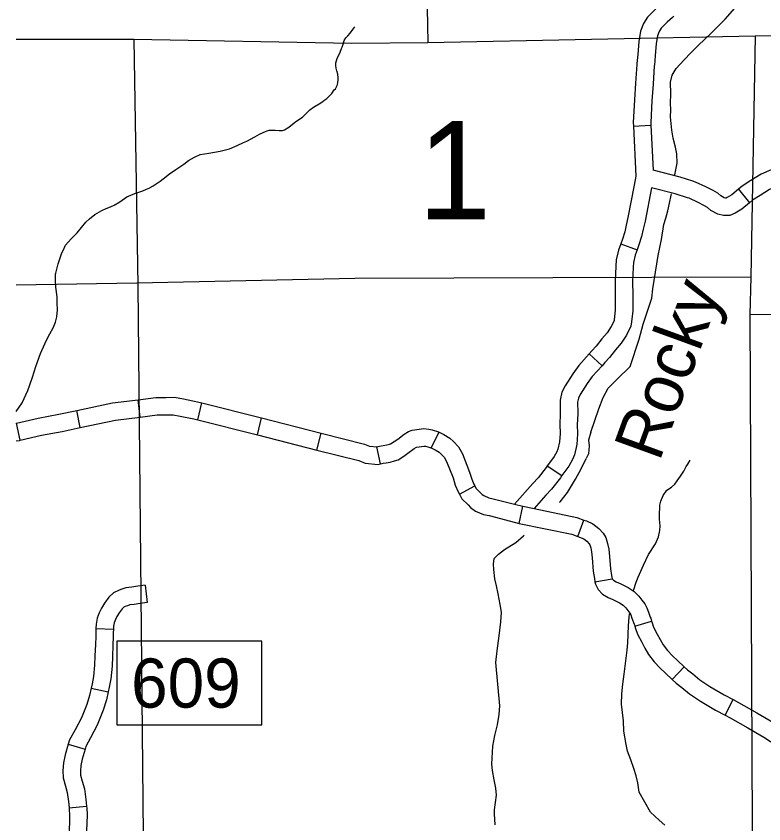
# Model space of a CAD drawing. Extents: x -492261 to -432772, y 1441225 to 1452922.
# Drawn here: x -464427 to -464243.6, y 1451550.2 to 1451748.4 of the extents above; entities that cross this region are included whole.
import ezdxf

# ---------------------------------------------------------------- set-up
doc = ezdxf.new("R2010")
doc.units = 0
doc.layers.add('Default', color=7, linetype='Continuous')

msp = doc.modelspace()

# ---------------------------------------------------------------- linework, layer by layer
at = {"layer": 'Default'}
for p, q in [((-464275.56, 1451721.44), (-464271.28, 1451721.65)), ((-464249.79, 1451705.93), (-464247.06, 1451702.63)), ((-464278.65, 1451692.57), (-464274.63, 1451691.1)), ((-464286.43, 1451665.51), (-464283.26, 1451662.63)), ((-464396.57, 1451650.03), (-464397.1, 1451654.28)), ((-464382.45, 1451649.35), (-464381.4, 1451653.5)), ((-464411.25, 1451647.47), (-464412.13, 1451651.66)), ((-464367.82, 1451645.65), (-464366.77, 1451649.81)), ((-464425.97, 1451644.36), (-464426.92, 1451648.54)), ((-464353.2, 1451641.95), (-464352.15, 1451646.11)), ((-464325.15, 1451642.49), (-464323.19, 1451646.31)), ((-464337.63, 1451638.54), (-464338.47, 1451642.75)), ((-464296.69, 1451638.04), (-464293.09, 1451635.71)), ((-464318.25, 1451631.13), (-464314.47, 1451633.14)), ((-464303.57, 1451623.95), (-464302.71, 1451628.15)), ((-464289.17, 1451620.74), (-464287.7, 1451624.77)), ((-464284.99, 1451609.6), (-464280.76, 1451610.32)), ((-464395.32, 1451608.76), (-464394.83, 1451604.51)), ((-464275.23, 1451598.73), (-464271.11, 1451599.92)), ((-464407.42, 1451598.17), (-464403.14, 1451597.97)), ((-464266.06, 1451585.63), (-464263.09, 1451588.72)), ((-464408.6, 1451583.52), (-464404.41, 1451582.62)), ((-464253.08, 1451576.91), (-464251.1, 1451580.71)), ((-464414.2, 1451569.74), (-464410.08, 1451568.57)), ((-464414, 1451554.17), (-464409.74, 1451554.59))]:
    msp.add_line(p, q, dxfattribs=at)
for points in [[(-464329.59, 1451942.83), (-464328.88, 1451892.51), (-464326.02, 1451741.84)], [(-464268.69, 1451751.45), (-464268.94, 1451751.2), (-464270.25, 1451750.03), (-464272.09, 1451748.15), (-464273.11, 1451746.57), (-464273.82, 1451744.73), (-464274.25, 1451742.19), (-464274.51, 1451739), (-464274.69, 1451736.77)], [(-464265.43, 1451709.46), (-464264.85, 1451712.37), (-464264.88, 1451714.6), (-464265.24, 1451716.25), (-464265.77, 1451718.48), (-464266.14, 1451720.42), (-464266.46, 1451723.74), (-464266.42, 1451725.45), (-464266.43, 1451727.05), (-464266.4, 1451729.34), (-464266.43, 1451732.2), (-464266.05, 1451733.92), (-464265.04, 1451735.59), (-464263.12, 1451737.68), (-464261.49, 1451739.41), (-464259.68, 1451741.2), (-464256.52, 1451744.22), (-464253.07, 1451747.69), (-464250.65, 1451750.4)], [(-464265.67, 1451748.41), (-464266, 1451748.08), (-464267.29, 1451746.93), (-464268.72, 1451745.46), (-464269.27, 1451744.61), (-464269.67, 1451743.59), (-464269.99, 1451741.66), (-464270.24, 1451738.65), (-464270.42, 1451736.42)], [(-464348.45, 1451735.63), (-464348.57, 1451736.26), (-464348.58, 1451736.95), (-464348.2, 1451738.04), (-464347.54, 1451739.59), (-464347.21, 1451740.46), (-464347.04, 1451740.8), (-464346.77, 1451741.55), (-464346.49, 1451742.41), (-464346.1, 1451743.05), (-464345.65, 1451743.57), (-464345.09, 1451744.27), (-464344.42, 1451745.13), (-464343.92, 1451745.77)], [(-463488.48, 1451740.87), (-463488.62, 1451740.87), (-463570.24, 1451741.01), (-463637.99, 1451741.6), (-463721.71, 1451742.25), (-463790.72, 1451742.44), (-463871.93, 1451743.32), (-463940.94, 1451743.22), (-464024.61, 1451743.76), (-464093.84, 1451743.89), (-464175.97, 1451744.2), (-464245.72, 1451743.53), (-464326.02, 1451741.84), (-464344.74, 1451741.73)], [(-464344.74, 1451741.73), (-464398.16, 1451742.66), (-464426.99, 1451742.69)], [(-464398.16, 1451742.66), (-464397.15, 1451682.29), (-464395.68, 1451530.62), (-464396.28, 1451440.83)], [(-464245.72, 1451743.53), (-464246.79, 1451684.39), (-464247.02, 1451675.18), (-464246.38, 1451531.6), (-464246.22, 1451523.94), (-464245.98, 1451486.45)], [(-464274.69, 1451736.77), (-464274.71, 1451736.52), (-464275.01, 1451731.99), (-464275.31, 1451727.86), (-464275.6, 1451722.29), (-464275.56, 1451721.44)], [(-464270.42, 1451736.42), (-464270.44, 1451736.21), (-464270.73, 1451731.7), (-464271.03, 1451727.59), (-464271.31, 1451722.28), (-464271.28, 1451721.65)], [(-464426.99, 1451651.42), (-464425.49, 1451653.54), (-464424.1, 1451656.53), (-464423.67, 1451657.91), (-464423.01, 1451659.81), (-464422.14, 1451662.46), (-464420.98, 1451665.62), (-464419.99, 1451668.04), (-464419.1, 1451669.71), (-464417.94, 1451671.96), (-464417.33, 1451673.34), (-464417.01, 1451674.61), (-464416.86, 1451676.38), (-464416.94, 1451677.98), (-464416.96, 1451679.53), (-464417.23, 1451681.87), (-464417.31, 1451683.53), (-464417.33, 1451685.08), (-464417.28, 1451685.31), (-464416.68, 1451687.66), (-464416.3, 1451688.87), (-464415.75, 1451690.31), (-464415.48, 1451690.94), (-464414.87, 1451692.21), (-464413.52, 1451693.77), (-464412, 1451695.23), (-464409.93, 1451697.83), (-464409.03, 1451698.7), (-464407.73, 1451699.75), (-464405.97, 1451700.75), (-464404.9, 1451701.22), (-464403.88, 1451701.58), (-464402.97, 1451702), (-464401.55, 1451702.87), (-464399.86, 1451704.1), (-464397.88, 1451704.93), (-464395.94, 1451705.53), (-464394.98, 1451705.95), (-464394.19, 1451706.3), (-464394.13, 1451706.36), (-464393.34, 1451706.77), (-464391.64, 1451707.88), (-464390.91, 1451708.52), (-464389.39, 1451709.69), (-464387.8, 1451710.8), (-464385.82, 1451712.09), (-464384.7, 1451712.96), (-464383.23, 1451713.84), (-464381.81, 1451714.43), (-464379.7, 1451714.75), (-464376.97, 1451715.25), (-464374.69, 1451715.85), (-464372.77, 1451716.68), (-464371.18, 1451717.39), (-464370.39, 1451717.75), (-464368.4, 1451718.8), (-464367.27, 1451719.45), (-464365.63, 1451720.22), (-464364.89, 1451720.4), (-464364.15, 1451720.41), (-464363.46, 1451720.42), (-464362.49, 1451720.38), (-464361.69, 1451720.33), (-464361.12, 1451720.51), (-464360.11, 1451721.15), (-464358.81, 1451722.2), (-464358.36, 1451722.55), (-464356.78, 1451723.66), (-464356.44, 1451723.95), (-464354.98, 1451725.41), (-464354.07, 1451726.05), (-464352.26, 1451727.16), (-464351.64, 1451727.57), (-464351.47, 1451727.69), (-464350.79, 1451728.21), (-464350.23, 1451728.74), (-464349.56, 1451729.43), (-464348.94, 1451730.3), (-464348.66, 1451730.59), (-464348.22, 1451731.4), (-464348.11, 1451732.03), (-464348.01, 1451732.78), (-464347.96, 1451733.29), (-464348.08, 1451734.21), (-464348.32, 1451735), (-464348.45, 1451735.63)], [(-464275.56, 1451721.44), (-464274.96, 1451709.11), (-464275.38, 1451706.92)], [(-464271.28, 1451721.65), (-464270.74, 1451710.64)], [(-464260.95, 1451707.91), (-464264.08, 1451708.94), (-464270.74, 1451710.64)], [(-464234.26, 1451711.17), (-464234.94, 1451711.3), (-464238.04, 1451711.39), (-464240.69, 1451710.97), (-464241.8, 1451710.66), (-464244.18, 1451709.66), (-464246.77, 1451708.05), (-464248.88, 1451706.69), (-464249.79, 1451705.93)], [(-464275.38, 1451706.92), (-464276.9, 1451698.97), (-464277.33, 1451697.11), (-464277.7, 1451695.46), (-464278.26, 1451693.65), (-464278.65, 1451692.57)], [(-464271.13, 1451706.32), (-464272.71, 1451698.08), (-464273.15, 1451696.16), (-464273.55, 1451694.36), (-464274.2, 1451692.27), (-464274.63, 1451691.1)], [(-464262.28, 1451703.84), (-464265.28, 1451704.82), (-464271.13, 1451706.32)], [(-464249.79, 1451705.93), (-464251.45, 1451704.56), (-464252.56, 1451703.9), (-464252.83, 1451703.78), (-464252.96, 1451703.78), (-464253.3, 1451703.86), (-464254.13, 1451704.31), (-464254.89, 1451704.94), (-464256.02, 1451705.63), (-464257.79, 1451706.53), (-464260.35, 1451707.71), (-464260.95, 1451707.91)], [(-464235.03, 1451706.96), (-464235.39, 1451707.02), (-464237.77, 1451707.09), (-464239.78, 1451706.78), (-464240.38, 1451706.61), (-464242.2, 1451705.84), (-464244.48, 1451704.43), (-464246.34, 1451703.22), (-464247.06, 1451702.63)], [(-464285.99, 1451646.35), (-464285.01, 1451649.21), (-464284.07, 1451652.02), (-464283.02, 1451654.84), (-464281.79, 1451657.14), (-464279.47, 1451659.45), (-464276.37, 1451662.41), (-464274.16, 1451669.18), (-464273.17, 1451672.8), (-464271.01, 1451679.17), (-464270.81, 1451681.52), (-464269.47, 1451689.66), (-464268.71, 1451693.62), (-464268.06, 1451697.29), (-464267.57, 1451698.84), (-464267.13, 1451700.61), (-464266.69, 1451702.51), (-464266.31, 1451704.46), (-464266.25, 1451704.85)], [(-464247.06, 1451702.63), (-464248.97, 1451701.05), (-464250.58, 1451700.09), (-464251.9, 1451699.5), (-464253.48, 1451699.48), (-464254.86, 1451699.84), (-464256.55, 1451700.74), (-464257.4, 1451701.46), (-464258.11, 1451701.89), (-464259.66, 1451702.67), (-464261.92, 1451703.72), (-464262.28, 1451703.84)], [(-464278.65, 1451692.57), (-464279.23, 1451690.99), (-464279.79, 1451688.64), (-464279.9, 1451687.05), (-464280.04, 1451683.3), (-464280.01, 1451680.01), (-464280.02, 1451676.91)], [(-464274.63, 1451691.1), (-464275.12, 1451689.76), (-464275.54, 1451687.98), (-464275.62, 1451686.82), (-464275.75, 1451683.24), (-464275.72, 1451680.02), (-464275.73, 1451676.89)], [(-464246.79, 1451684.39), (-464343.87, 1451684.01)], [(-464343.87, 1451684.01), (-464397.37, 1451682.92), (-464426.99, 1451682.4)], [(-464280.02, 1451676.91), (-464280.02, 1451676.29), (-464280.27, 1451673.93), (-464280.31, 1451673.63), (-464280.99, 1451672.28), (-464282.04, 1451670.73), (-464283.28, 1451669.19), (-464284.71, 1451667.44), (-464285.75, 1451666.27), (-464286.43, 1451665.51)], [(-464275.73, 1451676.89), (-464275.74, 1451676.06), (-464276.01, 1451673.38), (-464276.18, 1451672.31), (-464277.29, 1451670.1), (-464278.6, 1451668.18), (-464279.95, 1451666.49), (-464281.45, 1451664.66), (-464282.55, 1451663.41), (-464283.26, 1451662.63)], [(-463537.11, 1451643.12), (-463640.85, 1451647.85), (-463793.35, 1451659.21), (-463942.76, 1451667.26), (-464094.29, 1451673.71), (-464247.02, 1451675.18)], [(-464286.43, 1451665.51), (-464288.98, 1451662.71), (-464290.44, 1451660.66), (-464292.32, 1451657.7), (-464293.1, 1451656.16), (-464293.54, 1451654.16), (-464293.51, 1451651.05)], [(-464283.26, 1451662.63), (-464285.64, 1451660.02), (-464286.88, 1451658.27), (-464288.59, 1451655.58), (-464289.03, 1451654.71), (-464289.25, 1451653.72), (-464289.22, 1451651.09)], [(-464397.1, 1451654.28), (-464392.7, 1451654.83), (-464390.24, 1451654.87), (-464388.14, 1451654.9), (-464385.91, 1451654.48), (-464382.47, 1451653.77), (-464381.4, 1451653.5)], [(-464412.13, 1451651.66), (-464403.32, 1451653.51), (-464397.1, 1451654.28)], [(-464381.4, 1451653.5), (-464366.77, 1451649.81)], [(-464426.92, 1451648.54), (-464421.62, 1451649.74), (-464416.54, 1451650.73), (-464412.13, 1451651.66)], [(-464293.51, 1451651.05), (-464293.5, 1451650.84), (-464293.65, 1451648.24), (-464293.57, 1451645.96), (-464293.7, 1451643.95), (-464294.11, 1451642.12), (-464294.38, 1451641.49), (-464295.03, 1451640.34), (-464296.17, 1451638.83), (-464296.69, 1451638.04)], [(-464289.22, 1451651.09), (-464289.22, 1451650.75), (-464289.36, 1451648.2), (-464289.28, 1451645.9), (-464289.44, 1451643.34), (-464290.01, 1451640.8), (-464290.53, 1451639.59), (-464291.44, 1451637.98), (-464292.66, 1451636.37), (-464293.09, 1451635.71)], [(-464411.25, 1451647.47), (-464402.62, 1451649.28), (-464396.57, 1451650.03)], [(-464396.57, 1451650.03), (-464392.4, 1451650.55), (-464390.18, 1451650.58), (-464388.51, 1451650.61), (-464386.73, 1451650.28), (-464383.42, 1451649.59), (-464382.45, 1451649.35)], [(-464382.45, 1451649.35), (-464367.82, 1451645.65)], [(-464366.77, 1451649.81), (-464352.15, 1451646.11)], [(-464426.99, 1451648.53), (-464426.92, 1451648.54)], [(-464425.97, 1451644.36), (-464420.74, 1451645.55), (-464415.69, 1451646.53), (-464411.25, 1451647.47)], [(-464338.47, 1451642.75), (-464337.84, 1451642.87), (-464336.98, 1451643.07), (-464336.06, 1451643.19), (-464335.39, 1451643.38), (-464335.14, 1451643.45), (-464334.27, 1451644.04), (-464333.36, 1451644.64), (-464331.8, 1451645.83), (-464330.7, 1451646.51), (-464329.82, 1451646.85), (-464328.66, 1451647.01), (-464326.95, 1451647.23), (-464325.76, 1451647.08), (-464324.9, 1451646.87), (-464323.39, 1451646.41), (-464323.2, 1451646.31)], [(-464367.82, 1451645.65), (-464353.2, 1451641.95)], [(-464352.15, 1451646.11), (-464341.52, 1451643.42), (-464340.34, 1451642.9), (-464338.44, 1451642.75), (-464338.47, 1451642.75)], [(-464323.19, 1451646.31), (-464322.07, 1451645.73), (-464320.63, 1451644.85), (-464319.73, 1451644.05), (-464318.49, 1451642.76), (-464317.53, 1451640.97), (-464315.76, 1451636.51), (-464315.24, 1451634.83), (-464314.68, 1451633.53), (-464314.47, 1451633.14)], [(-464285.99, 1451646.35), (-464286.61, 1451644.38), (-464286.44, 1451642.96), (-464286.61, 1451641), (-464287.12, 1451639.83)], [(-464426.99, 1451644.18), (-464426.16, 1451644.32), (-464425.97, 1451644.36)], [(-464337.63, 1451638.54), (-464336.95, 1451638.68), (-464336.23, 1451638.84), (-464335.2, 1451638.98), (-464334.17, 1451639.27), (-464333.28, 1451639.55), (-464331.89, 1451640.47), (-464330.87, 1451641.15), (-464329.37, 1451642.29), (-464328.78, 1451642.66), (-464328.74, 1451642.67), (-464328.09, 1451642.76), (-464326.95, 1451642.91), (-464326.54, 1451642.86), (-464326.03, 1451642.73), (-464325.01, 1451642.42), (-464325.15, 1451642.49)], [(-464353.2, 1451641.95), (-464342.92, 1451639.36), (-464341.41, 1451638.69), (-464338.18, 1451638.43), (-464337.63, 1451638.54)], [(-464325.15, 1451642.49), (-464324.16, 1451641.98), (-464323.19, 1451641.4), (-464322.71, 1451640.96), (-464321.99, 1451640.22), (-464321.43, 1451639.16), (-464319.8, 1451635.08), (-464319.26, 1451633.34), (-464318.54, 1451631.67), (-464318.25, 1451631.13)], [(-464293.66, 1451629.08), (-464293.51, 1451629.24), (-464291.71, 1451631.49), (-464289.8, 1451634.77), (-464288.4, 1451637.36), (-464287.12, 1451639.83)], [(-464275.5, 1451607.46), (-464274.9, 1451609.5), (-464274.4, 1451610.77), (-464273.12, 1451613.7), (-464271.84, 1451616.29), (-464270.16, 1451618.94), (-464269.37, 1451620.61), (-464269.05, 1451622.16), (-464269, 1451623.36), (-464269.13, 1451624.96), (-464269.15, 1451626.45), (-464269.11, 1451627.71), (-464269.06, 1451628.45), (-464268.84, 1451629.43), (-464268.28, 1451630.75), (-464267.33, 1451632.07), (-464266.19, 1451632.83), (-464265.4, 1451633.58), (-464264.84, 1451634.39), (-464264, 1451635.54), (-464263.21, 1451636.75), (-464262.6, 1451637.91), (-464262.2, 1451638.48), (-464261.64, 1451639.46)], [(-464296.69, 1451638.04), (-464296.95, 1451637.64), (-464298.91, 1451635.13), (-464300.23, 1451633.73), (-464304.73, 1451628.63)], [(-464293.09, 1451635.71), (-464293.46, 1451635.14), (-464295.66, 1451632.34), (-464297.05, 1451630.85), (-464299.94, 1451627.58)], [(-464314.47, 1451633.14), (-464314.18, 1451632.59), (-464313.04, 1451631.48), (-464312.65, 1451631.05), (-464312.22, 1451630.75), (-464311, 1451630.24), (-464309.95, 1451630), (-464304.73, 1451628.63), (-464302.71, 1451628.15)], [(-464318.25, 1451631.13), (-464317.65, 1451629.99), (-464316.13, 1451628.5), (-464315.49, 1451627.81), (-464314.3, 1451626.98), (-464312.31, 1451626.15), (-464310.97, 1451625.84), (-464304.48, 1451624.14), (-464303.57, 1451623.95)], [(-464302.71, 1451628.15), (-464299.94, 1451627.58), (-464289.46, 1451625.42), (-464287.7, 1451624.77)], [(-464303.57, 1451623.95), (-464290.64, 1451621.28), (-464289.17, 1451620.74)], [(-464287.7, 1451624.77), (-464287.11, 1451624.55), (-464285.49, 1451623.8), (-464284.05, 1451622.69), (-464283, 1451621.51), (-464282.36, 1451620.51), (-464281.88, 1451619.04), (-464281.59, 1451617.6), (-464281.44, 1451615.81), (-464281.19, 1451612.77), (-464280.91, 1451611.15), (-464280.76, 1451610.32)], [(-464309.76, 1451615.34), (-464308.62, 1451616.38), (-464307.2, 1451617.56), (-464304.41, 1451619.29), (-464302.51, 1451620.89), (-464302.36, 1451621.02)], [(-464289.17, 1451620.74), (-464288.75, 1451620.59), (-464287.73, 1451620.12), (-464286.99, 1451619.54), (-464286.42, 1451618.9), (-464286.26, 1451618.65), (-464286.03, 1451617.95), (-464285.84, 1451617), (-464285.72, 1451615.47), (-464285.45, 1451612.22), (-464285.13, 1451610.42), (-464284.99, 1451609.6)], [(-464309.47, 1451550.01), (-464309.67, 1451552.7), (-464309.63, 1451553.67), (-464309.36, 1451555.45), (-464309.15, 1451557.23), (-464309.34, 1451558.94), (-464309.76, 1451560.99), (-464310.13, 1451563.34), (-464310.31, 1451564.82), (-464310.02, 1451569.29), (-464309.53, 1451571.87), (-464308.87, 1451574.51), (-464308.5, 1451577.03), (-464308.35, 1451579.2), (-464309.32, 1451589.83), (-464308.95, 1451592.7), (-464308.53, 1451596.31), (-464308.05, 1451599.8), (-464307.96, 1451602.15), (-464308.21, 1451604.03), (-464308.7, 1451606.66), (-464309.12, 1451608.6), (-464309.53, 1451610.37), (-464309.84, 1451612.6), (-464309.91, 1451613.97), (-464309.76, 1451615.34)], [(-464284.99, 1451609.6), (-464284.89, 1451608.99), (-464284.18, 1451607.69), (-464283.15, 1451606.6), (-464281.74, 1451605.75), (-464280.62, 1451605.27), (-464278.98, 1451604.47), (-464278.11, 1451603.87), (-464277.42, 1451603.19), (-464276.89, 1451602.54), (-464276.44, 1451601.92), (-464276.22, 1451601.48), (-464275.92, 1451600.71), (-464275.41, 1451599.24), (-464275.32, 1451599.06), (-464275.23, 1451598.73)], [(-464280.78, 1451610.41), (-464280.68, 1451610.23), (-464280.43, 1451609.97), (-464279.78, 1451609.58), (-464278.83, 1451609.17), (-464276.81, 1451608.18), (-464275.38, 1451607.2), (-464274.23, 1451606.07), (-464273.48, 1451605.14), (-464272.78, 1451604.17), (-464272.3, 1451603.24), (-464271.89, 1451602.18), (-464271.46, 1451600.92), (-464271.32, 1451600.65), (-464271.11, 1451599.92)], [(-464395.32, 1451608.76), (-464395.88, 1451608.7), (-464397.13, 1451608.56), (-464398.61, 1451608.31), (-464400.07, 1451608.16), (-464401.04, 1451607.79), (-464401.76, 1451607.58), (-464403.08, 1451606.94), (-464404.24, 1451605.83), (-464405.3, 1451604.39), (-464406.08, 1451603.12), (-464406.61, 1451602.01), (-464407.09, 1451600.71), (-464407.37, 1451599.24), (-464407.42, 1451598.17)], [(-464394.83, 1451604.51), (-464395.4, 1451604.44), (-464396.54, 1451604.31), (-464398.03, 1451604.06), (-464399.07, 1451603.95), (-464399.69, 1451603.72), (-464400.22, 1451603.57), (-464400.6, 1451603.38), (-464401.01, 1451602.99), (-464401.74, 1451602), (-464402.31, 1451601.07), (-464402.66, 1451600.34), (-464402.95, 1451599.57), (-464403.1, 1451598.74), (-464403.14, 1451597.97)], [(-464267.84, 1451549.91), (-464269.22, 1451551.1), (-464271.35, 1451553.08), (-464272.8, 1451555.52), (-464274.14, 1451558.02), (-464274.45, 1451560.31), (-464274.92, 1451562.02), (-464275.45, 1451563.79), (-464276.22, 1451565.95), (-464276.98, 1451568.06), (-464277.34, 1451569.72), (-464277.95, 1451572.97), (-464277.97, 1451575.49), (-464278.47, 1451579.6), (-464278.38, 1451582.12), (-464278.18, 1451584.47), (-464277.81, 1451586.93), (-464277.07, 1451592.83), (-464276.97, 1451594.61), (-464276.79, 1451598.78), (-464276.58, 1451600.9), (-464276.49, 1451601.77)], [(-464271.11, 1451599.92), (-464270.99, 1451599.52), (-464270.6, 1451598.5), (-464269.73, 1451596.75), (-464269, 1451595.44), (-464268.27, 1451594.16), (-464267.2, 1451592.77), (-464266, 1451591.48), (-464264.77, 1451590.33), (-464263.09, 1451588.72)], [(-464407.42, 1451598.17), (-464407.46, 1451597.19), (-464407.45, 1451596.16), (-464407.53, 1451594.22), (-464407.66, 1451591.46), (-464407.74, 1451589.17), (-464408.02, 1451586.41), (-464408.37, 1451584.58), (-464408.6, 1451583.52)], [(-464403.14, 1451597.97), (-464403.18, 1451597.12), (-464403.16, 1451596.1), (-464403.25, 1451594.03), (-464403.38, 1451591.29), (-464403.46, 1451588.88), (-464403.78, 1451585.79), (-464404.17, 1451583.73), (-464404.41, 1451582.62)], [(-464275.23, 1451598.73), (-464275.06, 1451598.14), (-464274.52, 1451596.76), (-464273.52, 1451594.76), (-464272.74, 1451593.34), (-464271.84, 1451591.78), (-464270.48, 1451589.99), (-464269.03, 1451588.45), (-464267.72, 1451587.22), (-464266.06, 1451585.63)], [(-464402.32, 1451574.49), (-464366.75, 1451574.49), (-464366.75, 1451595.03), (-464402.32, 1451595.03), (-464402.32, 1451574.49)], [(-464263.09, 1451588.72), (-464262.33, 1451587.99), (-464261, 1451587.01), (-464259.26, 1451585.53), (-464256.83, 1451583.94), (-464253.31, 1451581.86), (-464251.1, 1451580.71)], [(-464266.06, 1451585.63), (-464265.1, 1451584.7), (-464263.67, 1451583.65), (-464261.84, 1451582.09), (-464259.1, 1451580.3), (-464255.39, 1451578.11), (-464253.08, 1451576.91)], [(-464408.6, 1451583.52), (-464408.98, 1451581.72), (-464409.69, 1451579.53), (-464411, 1451576.2), (-464412.55, 1451573.32), (-464413.88, 1451570.86), (-464414.2, 1451569.74)], [(-464404.41, 1451582.62), (-464404.84, 1451580.61), (-464405.66, 1451578.09), (-464407.1, 1451574.4), (-464408.78, 1451571.28), (-464409.89, 1451569.23), (-464410.08, 1451568.57)], [(-464251.1, 1451580.71), (-464249.77, 1451580.02), (-464245.3, 1451577.47), (-464241.35, 1451575.14), (-464237.95, 1451572.94)], [(-464253.08, 1451576.91), (-464251.82, 1451576.26), (-464247.45, 1451573.76), (-464243.6, 1451571.49), (-464240.27, 1451569.34)], [(-464414.2, 1451569.74), (-464414.94, 1451567.12), (-464415.36, 1451565.2), (-464415.53, 1451563.31), (-464415.43, 1451561.5), (-464414.89, 1451559.5), (-464414.45, 1451557.93), (-464414.15, 1451555.66), (-464414, 1451554.17)], [(-464410.08, 1451568.57), (-464410.78, 1451566.08), (-464411.11, 1451564.55), (-464411.24, 1451563.23), (-464411.18, 1451562.19), (-464410.76, 1451560.65), (-464410.24, 1451558.8), (-464409.89, 1451556.15), (-464409.74, 1451554.59)], [(-464414, 1451554.17), (-464413.96, 1451553.74), (-464413.89, 1451552.43), (-464413.91, 1451550.5), (-464414.09, 1451547.74), (-464414.5, 1451545.34), (-464415.33, 1451543.36), (-464416.12, 1451541.65), (-464416.54, 1451540.52)], [(-464409.74, 1451554.59), (-464409.68, 1451554.07), (-464409.6, 1451552.52), (-464409.63, 1451550.33), (-464409.82, 1451547.24), (-464410.36, 1451544.14), (-464411.4, 1451541.63), (-464412.16, 1451540), (-464412.52, 1451539.03)]]:
    msp.add_lwpolyline(points, dxfattribs=at)
msp.add_lwpolyline([(-464402.32, 1451574.49), (-464366.75, 1451574.49), (-464366.75, 1451595.03), (-464402.32, 1451595.03)], close=True, dxfattribs=at)

# ---------------------------------------------------------------- texts
for s, height, p in [('1', 24.14, (-464328.39, 1451698.52)), ('609', 12.057, (-464398.8, 1451578.73))]:
    msp.add_text(s, height=height, dxfattribs=at).set_placement(p)
msp.add_text('Rocky', height=12.069, rotation=70, dxfattribs=at).set_placement((-464269.21, 1451638.85))

doc.saveas('drawing.dxf')
